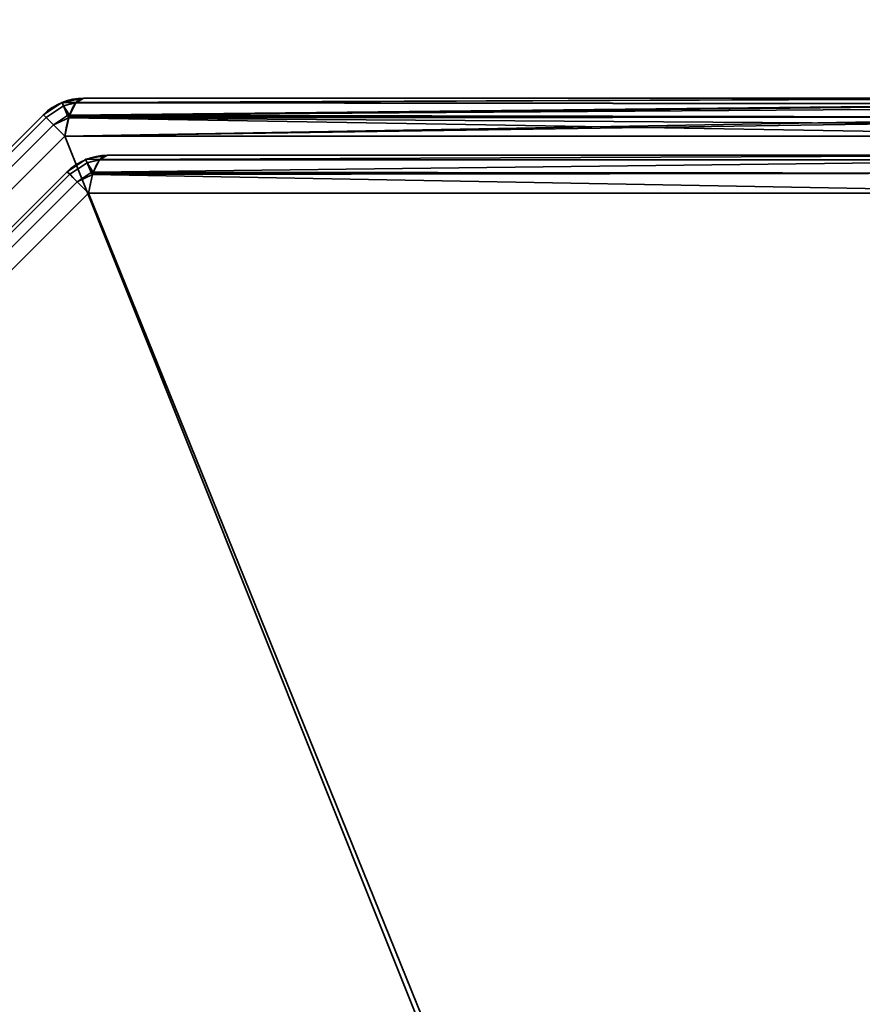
# Model space of a CAD drawing. Header units: millimetres. Extents: x -493 to 6693, y -115 to 135.
# Tile 356 of 656: x 1120 to 1131, y -9 to 3. Entities that reach past the tile are written whole.
import ezdxf

# ---------------------------------------------------------------- set-up
doc = ezdxf.new("R2010")
doc.units = ezdxf.units.MM
doc.layers.add('151', color=7, linetype='Continuous', true_color=0xffffff)

# ---------------------------------------------------------------- blocks, each defined once
blk = doc.blocks.new('UG_SURFACE_002')
at = {"layer": '151', "color": 252, "linetype": 'Continuous', "lineweight": 35}
for points in [[(2042.5, -15, 2200.25), (2042.5, 125, 2200.25), (957.5, 125, 2200.25), (957.5, -15, 2200.25)], [(1107.5, -15, 2050.25), (1107.5, 125, 2050.25), (1892.5, 125, 2050.25), (1892.5, -15, 2050.25)]]:
    blk.add_3dface(points, dxfattribs=at)
blk = doc.blocks.new('UG_SURFACE_163')
at = {"layer": '151', "color": 252, "linetype": 'Continuous', "lineweight": 35}
for points in [[(1120.832, 1.587, 1157.739), (1120.605, 1.436, 1157.739), (1120.637, 1.404, 1157.986), (1120.851, 1.546, 1157.987)], [(1120.832, 1.587, 1157.739), (1120.832, 1.587, 1010.761), (1120.605, 1.436, 1010.761), (1120.605, 1.436, 1157.739)], [(1120.851, 1.546, 1010.513), (1120.637, 1.404, 1010.514), (1120.605, 1.436, 1010.761), (1120.832, 1.587, 1010.761)], [(1120.851, 1.546, 1157.987), (1120.834, 1.588, 1157.739), (1120.832, 1.587, 1157.739)], [(1120.834, 1.588, 1010.761), (1120.832, 1.587, 1010.761), (1120.832, 1.587, 1157.739), (1120.834, 1.588, 1157.739)], [(1120.832, 1.587, 1010.761), (1120.834, 1.588, 1010.761), (1120.851, 1.546, 1010.513)], [(1121.007, 1.586, 1157.987), (1121.1, 1.641, 1157.739), (1120.834, 1.588, 1157.739)], [(1120.834, 1.588, 1157.739), (1121.1, 1.641, 1157.739), (1121.1, 1.641, 1010.761), (1120.834, 1.588, 1010.761)], [(1120.834, 1.588, 1010.761), (1121.1, 1.641, 1010.761), (1121.007, 1.586, 1010.513)], [(1120.834, 1.588, 1157.739), (1120.851, 1.546, 1157.987), (1121.007, 1.586, 1157.987)], [(1121.007, 1.586, 1010.513), (1120.851, 1.546, 1010.513), (1120.834, 1.588, 1010.761)], [(1121.001, 1.583, 1158.001), (1121.007, 1.586, 1157.987), (1120.851, 1.546, 1157.987)], [(1120.851, 1.546, 1010.513), (1121.007, 1.586, 1010.513), (1121.001, 1.583, 1010.499)], [(1120.926, 1.43, 1158.202), (1121.001, 1.583, 1158.001), (1120.851, 1.546, 1157.987)], [(1120.851, 1.546, 1010.513), (1121.001, 1.583, 1010.499), (1120.926, 1.43, 1010.298)], [(1120.919, 1.418, 1010.281), (1120.926, 1.43, 1010.298), (1134.198, 1.576, 1005.54)], [(1134.198, 1.576, 1005.54), (1134.21, 1.568, 1005.499), (1120.919, 1.418, 1010.281)], [(1134.196, 1.567, 1162.955), (1121.001, 1.583, 1158.001), (1120.926, 1.43, 1158.202)], [(1120.926, 1.43, 1010.298), (1121.001, 1.583, 1010.499), (1134.198, 1.576, 1005.54)], [(1121.001, 1.583, 1010.499), (1121.007, 1.586, 1010.513), (1134.1, 1.641, 1005.873)], [(1134.1, 1.641, 1005.873), (1134.198, 1.576, 1005.54), (1121.001, 1.583, 1010.499)], [(1121.007, 1.586, 1157.987), (1121.001, 1.583, 1158.001), (1134.196, 1.567, 1162.955)], [(1121.007, 1.586, 1157.987), (1134.131, 1.636, 1162.732), (1134.1, 1.641, 1162.627)], [(1134.1, 1.641, 1162.627), (1121.1, 1.641, 1157.739), (1121.007, 1.586, 1157.987)], [(1121.007, 1.586, 1010.513), (1121.1, 1.641, 1010.761), (1134.1, 1.641, 1005.873)], [(1121.007, 1.586, 1157.987), (1134.196, 1.567, 1162.955), (1134.131, 1.636, 1162.732)], [(1134.1, 1.641, 1162.627), (1134.1, 1.641, 1005.873), (1121.1, 1.641, 1010.761), (1121.1, 1.641, 1157.739)], [(1120.901, 1.425, 1158.204), (1120.851, 1.546, 1157.987), (1120.637, 1.404, 1157.987), (1120.729, 1.312, 1158.201)], [(1120.637, 1.404, 1157.986), (1120.637, 1.404, 1157.987), (1120.851, 1.546, 1157.987)], [(1120.851, 1.546, 1010.513), (1120.637, 1.404, 1010.513), (1120.637, 1.404, 1010.514)], [(1120.729, 1.312, 1010.299), (1120.637, 1.404, 1010.513), (1120.851, 1.546, 1010.513), (1120.901, 1.425, 1010.296)], [(1120.851, 1.546, 1157.987), (1120.901, 1.425, 1158.204), (1120.926, 1.43, 1158.202)], [(1120.926, 1.43, 1010.298), (1120.901, 1.425, 1010.296), (1120.851, 1.546, 1010.513)], [(1134.21, 1.568, 1005.499), (1134.278, 1.41, 1005.266), (1120.919, 1.418, 1010.281)], [(1120.926, 1.43, 1158.202), (1134.236, 1.525, 1163.09), (1134.196, 1.567, 1162.955)], [(1120.926, 1.43, 1158.202), (1134.276, 1.406, 1163.228), (1134.236, 1.525, 1163.09)], [(1110.596, -8.637, 1157.986), (1120.637, 1.404, 1157.986), (1120.605, 1.436, 1157.739), (1110.564, -8.605, 1157.739)], [(1120.637, 1.404, 1010.514), (1110.596, -8.637, 1010.514), (1110.564, -8.605, 1010.761), (1120.605, 1.436, 1010.761)], [(1120.605, 1.436, 1157.739), (1120.605, 1.436, 1010.761), (1110.564, -8.605, 1010.761), (1110.564, -8.605, 1157.739)], [(1120.637, 1.404, 1157.987), (1120.637, 1.404, 1157.986), (1110.596, -8.637, 1157.986), (1110.596, -8.637, 1157.987)], [(1110.596, -8.637, 1157.987), (1110.688, -8.729, 1158.201), (1120.729, 1.312, 1158.201), (1120.637, 1.404, 1157.987)], [(1120.637, 1.404, 1010.513), (1120.729, 1.312, 1010.299), (1110.688, -8.729, 1010.299), (1110.596, -8.637, 1010.513)], [(1110.596, -8.637, 1010.513), (1110.596, -8.637, 1010.514), (1120.637, 1.404, 1010.514), (1120.637, 1.404, 1010.513)], [(1120.729, 1.312, 1158.201), (1120.73, 1.311, 1158.204), (1120.901, 1.425, 1158.204)], [(1120.901, 1.425, 1010.296), (1120.73, 1.311, 1010.296), (1120.729, 1.312, 1010.299)], [(1120.916, 1.4, 1158.229), (1120.901, 1.425, 1158.204), (1120.73, 1.311, 1158.204)], [(1120.73, 1.311, 1010.296), (1120.901, 1.425, 1010.296), (1120.916, 1.4, 1010.271)], [(1120.73, 1.311, 1158.204), (1120.867, 1.173, 1158.357), (1120.916, 1.4, 1158.229)], [(1120.916, 1.4, 1010.271), (1120.867, 1.173, 1010.143), (1120.73, 1.311, 1010.296)], [(1120.867, 1.173, 1010.143), (1120.916, 1.4, 1010.271), (1134.278, 1.41, 1005.266)], [(1134.278, 1.41, 1005.266), (1134.294, 1.373, 1005.212), (1120.867, 1.173, 1010.143)], [(1120.916, 1.4, 1158.229), (1120.867, 1.173, 1158.357), (1134.332, 1.173, 1163.419)], [(1134.294, 1.373, 1005.212), (1134.332, 1.173, 1005.08), (1120.867, 1.173, 1010.143)], [(1120.919, 1.418, 1158.219), (1120.926, 1.43, 1158.202), (1120.901, 1.425, 1158.204)], [(1120.901, 1.425, 1010.296), (1120.926, 1.43, 1010.298), (1120.919, 1.418, 1010.281)], [(1120.901, 1.425, 1158.204), (1120.916, 1.4, 1158.229), (1120.919, 1.418, 1158.219)], [(1120.919, 1.418, 1010.281), (1120.916, 1.4, 1010.271), (1120.901, 1.425, 1010.296)], [(1134.276, 1.406, 1163.228), (1120.919, 1.418, 1158.219), (1120.916, 1.4, 1158.229)], [(1120.916, 1.4, 1010.271), (1120.919, 1.418, 1010.281), (1134.278, 1.41, 1005.266)], [(1120.916, 1.4, 1158.229), (1134.31, 1.307, 1163.343), (1134.276, 1.406, 1163.228)], [(1120.916, 1.4, 1158.229), (1134.332, 1.173, 1163.419), (1134.31, 1.307, 1163.343)], [(1120.926, 1.43, 1158.202), (1120.919, 1.418, 1158.219), (1134.276, 1.406, 1163.228)], [(1120.73, 1.311, 1158.204), (1120.729, 1.312, 1158.201), (1110.688, -8.729, 1158.201), (1110.689, -8.73, 1158.204)], [(1110.689, -8.73, 1010.296), (1110.688, -8.729, 1010.299), (1120.729, 1.312, 1010.299), (1120.73, 1.311, 1010.296)], [(1110.689, -8.73, 1158.204), (1110.827, -8.868, 1158.357), (1120.867, 1.173, 1158.357), (1120.73, 1.311, 1158.204)], [(1120.73, 1.311, 1010.296), (1120.867, 1.173, 1010.143), (1110.827, -8.868, 1010.143), (1110.689, -8.73, 1010.296)], [(1120.867, 1.173, 1158.357), (1110.827, -8.868, 1158.357), (1110.827, -22.332, 1163.419), (1130.252, -22.332, 1170.723)], [(1130.252, -22.332, 997.777), (1110.827, -22.332, 1005.08), (1110.827, -8.868, 1010.143), (1120.867, 1.173, 1010.143)], [(1130.252, -22.332, 1170.723), (1134.332, -18.252, 1170.723), (1134.332, 1.173, 1163.419), (1120.867, 1.173, 1158.357)], [(1120.867, 1.173, 1010.143), (1134.332, 1.173, 1005.08), (1134.332, -18.252, 997.777), (1130.252, -22.332, 997.777)], [(1121.122, 0.887, 1011.182), (1121.122, 0.887, 1157.318), (1120.895, 0.736, 1157.318), (1120.895, 0.736, 1011.182)], [(1121.122, 0.887, 1011.182), (1120.895, 0.736, 1011.182), (1120.927, 0.704, 1010.935), (1121.141, 0.846, 1010.933)], [(1121.141, 0.846, 1157.567), (1120.927, 0.704, 1157.565), (1120.895, 0.736, 1157.318), (1121.122, 0.887, 1157.318)], [(1121.123, 0.888, 1157.318), (1121.122, 0.887, 1157.318), (1121.122, 0.887, 1011.182), (1121.123, 0.888, 1011.182)], [(1121.141, 0.846, 1010.933), (1121.123, 0.888, 1011.182), (1121.122, 0.887, 1011.182)], [(1121.122, 0.887, 1157.318), (1121.123, 0.888, 1157.318), (1121.141, 0.846, 1157.567)], [(1121.123, 0.888, 1011.182), (1121.39, 0.941, 1011.182), (1121.39, 0.941, 1157.318), (1121.123, 0.888, 1157.318)], [(1121.297, 0.886, 1010.934), (1121.39, 0.941, 1011.182), (1121.123, 0.888, 1011.182)], [(1121.123, 0.888, 1157.318), (1121.39, 0.941, 1157.318), (1121.297, 0.886, 1157.566)], [(1121.123, 0.888, 1011.182), (1121.141, 0.846, 1010.933), (1121.297, 0.886, 1010.934)], [(1121.297, 0.886, 1157.566), (1121.141, 0.846, 1157.567), (1121.123, 0.888, 1157.318)], [(1121.292, 0.883, 1010.92), (1121.297, 0.886, 1010.934), (1121.141, 0.846, 1010.933)], [(1121.141, 0.846, 1157.567), (1121.297, 0.886, 1157.566), (1121.292, 0.883, 1157.58)], [(1121.216, 0.73, 1010.718), (1121.292, 0.883, 1010.92), (1121.141, 0.846, 1010.933)], [(1121.141, 0.846, 1157.567), (1121.292, 0.883, 1157.58), (1121.216, 0.73, 1157.781)], [(1134.002, 0.883, 1162.359), (1133.92, 0.718, 1162.577), (1121.21, 0.718, 1157.798), (1121.216, 0.73, 1157.781)], [(1121.216, 0.73, 1157.781), (1121.292, 0.883, 1157.58), (1134.002, 0.883, 1162.359)], [(1133.92, 0.718, 1005.923), (1134.002, 0.883, 1006.141), (1121.292, 0.883, 1010.92), (1121.216, 0.73, 1010.718)], [(1134.1, 0.941, 1162.097), (1134.002, 0.883, 1162.359), (1121.292, 0.883, 1157.58), (1121.297, 0.886, 1157.566)], [(1121.297, 0.886, 1010.934), (1121.292, 0.883, 1010.92), (1134.002, 0.883, 1006.141)], [(1121.297, 0.886, 1157.566), (1121.39, 0.941, 1157.318), (1134.1, 0.941, 1162.097)], [(1134.002, 0.883, 1006.141), (1134.1, 0.941, 1006.403), (1121.39, 0.941, 1011.182), (1121.297, 0.886, 1010.934)], [(1134.1, 0.941, 1162.097), (1121.39, 0.941, 1157.318), (1121.39, 0.941, 1011.182), (1134.1, 0.941, 1006.403)], [(1111.296, -8.927, 1010.935), (1120.927, 0.704, 1010.935), (1120.895, 0.736, 1011.182), (1111.264, -8.895, 1011.182)], [(1120.895, 0.736, 1157.318), (1111.264, -8.895, 1157.318), (1111.264, -8.895, 1011.182), (1120.895, 0.736, 1011.182)], [(1120.927, 0.704, 1157.565), (1111.296, -8.927, 1157.565), (1111.264, -8.895, 1157.318), (1120.895, 0.736, 1157.318)], [(1121.191, 0.725, 1010.717), (1121.141, 0.846, 1010.933), (1120.927, 0.704, 1010.933), (1121.019, 0.612, 1010.72)], [(1120.927, 0.704, 1010.935), (1120.927, 0.704, 1010.933), (1121.141, 0.846, 1010.933)], [(1121.141, 0.846, 1157.567), (1120.927, 0.704, 1157.567), (1120.927, 0.704, 1157.565)], [(1121.019, 0.612, 1157.78), (1120.927, 0.704, 1157.567), (1121.141, 0.846, 1157.567), (1121.191, 0.725, 1157.783)], [(1121.141, 0.846, 1010.933), (1121.191, 0.725, 1010.717), (1121.216, 0.73, 1010.718)], [(1121.216, 0.73, 1157.781), (1121.191, 0.725, 1157.783), (1121.141, 0.846, 1157.567)], [(1121.21, 0.718, 1010.702), (1121.216, 0.73, 1010.718), (1121.191, 0.725, 1010.717)], [(1121.191, 0.725, 1157.783), (1121.216, 0.73, 1157.781), (1121.21, 0.718, 1157.798)], [(1121.216, 0.73, 1010.718), (1121.21, 0.718, 1010.702), (1133.92, 0.718, 1005.923)], [(1120.927, 0.704, 1010.933), (1120.927, 0.704, 1010.935), (1111.296, -8.927, 1010.935), (1111.296, -8.927, 1010.933)], [(1111.296, -8.927, 1010.933), (1111.388, -9.019, 1010.72), (1121.019, 0.612, 1010.72), (1120.927, 0.704, 1010.933)], [(1120.927, 0.704, 1157.567), (1121.019, 0.612, 1157.78), (1111.388, -9.019, 1157.78), (1111.296, -8.927, 1157.567)], [(1111.296, -8.927, 1157.567), (1111.296, -8.927, 1157.565), (1120.927, 0.704, 1157.565), (1120.927, 0.704, 1157.567)], [(1121.02, 0.611, 1010.717), (1121.019, 0.612, 1010.72), (1111.388, -9.019, 1010.72), (1111.389, -9.02, 1010.717)], [(1111.389, -9.02, 1157.783), (1111.388, -9.019, 1157.78), (1121.019, 0.612, 1157.78), (1121.02, 0.611, 1157.783)], [(1111.389, -9.02, 1010.717), (1111.527, -9.157, 1010.564), (1121.158, 0.473, 1010.564), (1121.02, 0.611, 1010.717)], [(1121.02, 0.611, 1157.783), (1121.158, 0.473, 1157.936), (1111.527, -9.157, 1157.936), (1111.389, -9.02, 1157.783)], [(1121.019, 0.612, 1010.72), (1121.02, 0.611, 1010.717), (1121.191, 0.725, 1010.717)], [(1121.191, 0.725, 1157.783), (1121.02, 0.611, 1157.783), (1121.019, 0.612, 1157.78)], [(1121.206, 0.7, 1010.692), (1121.191, 0.725, 1010.717), (1121.02, 0.611, 1010.717)], [(1121.02, 0.611, 1157.783), (1121.191, 0.725, 1157.783), (1121.206, 0.7, 1157.808)], [(1121.02, 0.611, 1010.717), (1121.158, 0.473, 1010.564), (1121.206, 0.7, 1010.692)], [(1121.206, 0.7, 1157.808), (1121.158, 0.473, 1157.936), (1121.02, 0.611, 1157.783)], [(1133.92, 0.718, 1162.577), (1133.868, 0.473, 1162.715), (1121.158, 0.473, 1157.936), (1121.206, 0.7, 1157.808)], [(1121.206, 0.7, 1010.692), (1121.158, 0.473, 1010.564), (1133.868, 0.473, 1005.785)], [(1121.191, 0.725, 1010.717), (1121.206, 0.7, 1010.692), (1121.21, 0.718, 1010.702)], [(1121.21, 0.718, 1157.798), (1121.206, 0.7, 1157.808), (1121.191, 0.725, 1157.783)], [(1121.206, 0.7, 1157.808), (1121.21, 0.718, 1157.798), (1133.92, 0.718, 1162.577)], [(1133.868, 0.473, 1005.785), (1133.92, 0.718, 1005.923), (1121.21, 0.718, 1010.702), (1121.206, 0.7, 1010.692)], [(1130.485, -22.565, 1170.105), (1111.527, -21.868, 1162.715), (1111.527, -9.157, 1157.936), (1121.158, 0.473, 1157.936)], [(1121.158, 0.473, 1010.564), (1111.527, -9.157, 1010.564), (1111.527, -21.868, 1005.785), (1130.485, -22.565, 998.395)], [(1121.158, 0.473, 1157.936), (1133.868, 0.473, 1162.715), (1134.565, -18.485, 1170.105), (1130.485, -22.565, 1170.105)], [(1130.485, -22.565, 998.395), (1134.565, -18.485, 998.395), (1133.868, 0.473, 1005.785), (1121.158, 0.473, 1010.564)]]:
    blk.add_3dface(points, dxfattribs=at)
blk = doc.blocks.new('UG_SURFACE_168')
at = {"layer": '151', "color": 252, "linetype": 'Continuous', "lineweight": 35}
for points in [[(1120.832, 1.587, 1157.739), (1120.605, 1.436, 1157.739), (1120.637, 1.404, 1157.986), (1120.851, 1.546, 1157.987)], [(1120.832, 1.587, 1157.739), (1120.832, 1.587, 1010.761), (1120.605, 1.436, 1010.761), (1120.605, 1.436, 1157.739)], [(1120.851, 1.546, 1010.513), (1120.637, 1.404, 1010.514), (1120.605, 1.436, 1010.761), (1120.832, 1.587, 1010.761)], [(1120.851, 1.546, 1157.987), (1120.834, 1.588, 1157.739), (1120.832, 1.587, 1157.739)], [(1120.834, 1.588, 1010.761), (1120.832, 1.587, 1010.761), (1120.832, 1.587, 1157.739), (1120.834, 1.588, 1157.739)], [(1120.832, 1.587, 1010.761), (1120.834, 1.588, 1010.761), (1120.851, 1.546, 1010.513)], [(1121.007, 1.586, 1157.987), (1121.1, 1.641, 1157.739), (1120.834, 1.588, 1157.739)], [(1120.834, 1.588, 1157.739), (1121.1, 1.641, 1157.739), (1121.1, 1.641, 1010.761), (1120.834, 1.588, 1010.761)], [(1120.834, 1.588, 1010.761), (1121.1, 1.641, 1010.761), (1121.007, 1.586, 1010.513)], [(1120.834, 1.588, 1157.739), (1120.851, 1.546, 1157.987), (1121.007, 1.586, 1157.987)], [(1121.007, 1.586, 1010.513), (1120.851, 1.546, 1010.513), (1120.834, 1.588, 1010.761)], [(1121.001, 1.583, 1158.001), (1121.007, 1.586, 1157.987), (1120.851, 1.546, 1157.987)], [(1120.851, 1.546, 1010.513), (1121.007, 1.586, 1010.513), (1121.001, 1.583, 1010.499)], [(1120.926, 1.43, 1158.202), (1121.001, 1.583, 1158.001), (1120.851, 1.546, 1157.987)], [(1120.851, 1.546, 1010.513), (1121.001, 1.583, 1010.499), (1120.926, 1.43, 1010.298)], [(1120.919, 1.418, 1010.281), (1120.926, 1.43, 1010.298), (1134.198, 1.576, 1005.54)], [(1134.198, 1.576, 1005.54), (1134.21, 1.568, 1005.499), (1120.919, 1.418, 1010.281)], [(1134.196, 1.567, 1162.955), (1121.001, 1.583, 1158.001), (1120.926, 1.43, 1158.202)], [(1120.926, 1.43, 1010.298), (1121.001, 1.583, 1010.499), (1134.198, 1.576, 1005.54)], [(1121.001, 1.583, 1010.499), (1121.007, 1.586, 1010.513), (1134.1, 1.641, 1005.873)], [(1134.1, 1.641, 1005.873), (1134.198, 1.576, 1005.54), (1121.001, 1.583, 1010.499)], [(1121.007, 1.586, 1157.987), (1121.001, 1.583, 1158.001), (1134.196, 1.567, 1162.955)], [(1121.007, 1.586, 1157.987), (1134.131, 1.636, 1162.732), (1134.1, 1.641, 1162.627)], [(1134.1, 1.641, 1162.627), (1121.1, 1.641, 1157.739), (1121.007, 1.586, 1157.987)], [(1121.007, 1.586, 1010.513), (1121.1, 1.641, 1010.761), (1134.1, 1.641, 1005.873)], [(1121.007, 1.586, 1157.987), (1134.196, 1.567, 1162.955), (1134.131, 1.636, 1162.732)], [(1134.1, 1.641, 1162.627), (1134.1, 1.641, 1005.873), (1121.1, 1.641, 1010.761), (1121.1, 1.641, 1157.739)], [(1120.901, 1.425, 1158.204), (1120.851, 1.546, 1157.987), (1120.637, 1.404, 1157.987), (1120.729, 1.312, 1158.201)], [(1120.637, 1.404, 1157.986), (1120.637, 1.404, 1157.987), (1120.851, 1.546, 1157.987)], [(1120.851, 1.546, 1010.513), (1120.637, 1.404, 1010.513), (1120.637, 1.404, 1010.514)], [(1120.729, 1.312, 1010.299), (1120.637, 1.404, 1010.513), (1120.851, 1.546, 1010.513), (1120.901, 1.425, 1010.296)], [(1120.851, 1.546, 1157.987), (1120.901, 1.425, 1158.204), (1120.926, 1.43, 1158.202)], [(1120.926, 1.43, 1010.298), (1120.901, 1.425, 1010.296), (1120.851, 1.546, 1010.513)], [(1134.21, 1.568, 1005.499), (1134.278, 1.41, 1005.266), (1120.919, 1.418, 1010.281)], [(1120.926, 1.43, 1158.202), (1134.236, 1.525, 1163.09), (1134.196, 1.567, 1162.955)], [(1120.926, 1.43, 1158.202), (1134.276, 1.406, 1163.228), (1134.236, 1.525, 1163.09)], [(1110.596, -8.637, 1157.986), (1120.637, 1.404, 1157.986), (1120.605, 1.436, 1157.739), (1110.564, -8.605, 1157.739)], [(1120.637, 1.404, 1010.514), (1110.596, -8.637, 1010.514), (1110.564, -8.605, 1010.761), (1120.605, 1.436, 1010.761)], [(1120.605, 1.436, 1157.739), (1120.605, 1.436, 1010.761), (1110.564, -8.605, 1010.761), (1110.564, -8.605, 1157.739)], [(1120.637, 1.404, 1157.987), (1120.637, 1.404, 1157.986), (1110.596, -8.637, 1157.986), (1110.596, -8.637, 1157.987)], [(1110.596, -8.637, 1157.987), (1110.688, -8.729, 1158.201), (1120.729, 1.312, 1158.201), (1120.637, 1.404, 1157.987)], [(1120.637, 1.404, 1010.513), (1120.729, 1.312, 1010.299), (1110.688, -8.729, 1010.299), (1110.596, -8.637, 1010.513)], [(1110.596, -8.637, 1010.513), (1110.596, -8.637, 1010.514), (1120.637, 1.404, 1010.514), (1120.637, 1.404, 1010.513)], [(1120.729, 1.312, 1158.201), (1120.73, 1.311, 1158.204), (1120.901, 1.425, 1158.204)], [(1120.901, 1.425, 1010.296), (1120.73, 1.311, 1010.296), (1120.729, 1.312, 1010.299)], [(1120.916, 1.4, 1158.229), (1120.901, 1.425, 1158.204), (1120.73, 1.311, 1158.204)], [(1120.73, 1.311, 1010.296), (1120.901, 1.425, 1010.296), (1120.916, 1.4, 1010.271)], [(1120.73, 1.311, 1158.204), (1120.867, 1.173, 1158.357), (1120.916, 1.4, 1158.229)], [(1120.916, 1.4, 1010.271), (1120.867, 1.173, 1010.143), (1120.73, 1.311, 1010.296)], [(1120.867, 1.173, 1010.143), (1120.916, 1.4, 1010.271), (1134.278, 1.41, 1005.266)], [(1134.278, 1.41, 1005.266), (1134.294, 1.373, 1005.212), (1120.867, 1.173, 1010.143)], [(1120.916, 1.4, 1158.229), (1120.867, 1.173, 1158.357), (1134.332, 1.173, 1163.419)], [(1134.294, 1.373, 1005.212), (1134.332, 1.173, 1005.08), (1120.867, 1.173, 1010.143)], [(1120.919, 1.418, 1158.219), (1120.926, 1.43, 1158.202), (1120.901, 1.425, 1158.204)], [(1120.901, 1.425, 1010.296), (1120.926, 1.43, 1010.298), (1120.919, 1.418, 1010.281)], [(1120.901, 1.425, 1158.204), (1120.916, 1.4, 1158.229), (1120.919, 1.418, 1158.219)], [(1120.919, 1.418, 1010.281), (1120.916, 1.4, 1010.271), (1120.901, 1.425, 1010.296)], [(1134.276, 1.406, 1163.228), (1120.919, 1.418, 1158.219), (1120.916, 1.4, 1158.229)], [(1120.916, 1.4, 1010.271), (1120.919, 1.418, 1010.281), (1134.278, 1.41, 1005.266)], [(1120.916, 1.4, 1158.229), (1134.31, 1.307, 1163.343), (1134.276, 1.406, 1163.228)], [(1120.916, 1.4, 1158.229), (1134.332, 1.173, 1163.419), (1134.31, 1.307, 1163.343)], [(1120.926, 1.43, 1158.202), (1120.919, 1.418, 1158.219), (1134.276, 1.406, 1163.228)], [(1120.73, 1.311, 1158.204), (1120.729, 1.312, 1158.201), (1110.688, -8.729, 1158.201), (1110.689, -8.73, 1158.204)], [(1110.689, -8.73, 1010.296), (1110.688, -8.729, 1010.299), (1120.729, 1.312, 1010.299), (1120.73, 1.311, 1010.296)], [(1110.689, -8.73, 1158.204), (1110.827, -8.868, 1158.357), (1120.867, 1.173, 1158.357), (1120.73, 1.311, 1158.204)], [(1120.73, 1.311, 1010.296), (1120.867, 1.173, 1010.143), (1110.827, -8.868, 1010.143), (1110.689, -8.73, 1010.296)], [(1120.867, 1.173, 1158.357), (1110.827, -8.868, 1158.357), (1110.827, -22.332, 1163.419), (1130.252, -22.332, 1170.723)], [(1130.252, -22.332, 997.777), (1110.827, -22.332, 1005.08), (1110.827, -8.868, 1010.143), (1120.867, 1.173, 1010.143)], [(1130.252, -22.332, 1170.723), (1134.332, -18.252, 1170.723), (1134.332, 1.173, 1163.419), (1120.867, 1.173, 1158.357)], [(1120.867, 1.173, 1010.143), (1134.332, 1.173, 1005.08), (1134.332, -18.252, 997.777), (1130.252, -22.332, 997.777)], [(1121.122, 0.887, 1011.182), (1121.122, 0.887, 1157.318), (1120.895, 0.736, 1157.318), (1120.895, 0.736, 1011.182)], [(1121.122, 0.887, 1011.182), (1120.895, 0.736, 1011.182), (1120.927, 0.704, 1010.935), (1121.141, 0.846, 1010.933)], [(1121.141, 0.846, 1157.567), (1120.927, 0.704, 1157.565), (1120.895, 0.736, 1157.318), (1121.122, 0.887, 1157.318)], [(1121.123, 0.888, 1157.318), (1121.122, 0.887, 1157.318), (1121.122, 0.887, 1011.182), (1121.123, 0.888, 1011.182)], [(1121.141, 0.846, 1010.933), (1121.123, 0.888, 1011.182), (1121.122, 0.887, 1011.182)], [(1121.122, 0.887, 1157.318), (1121.123, 0.888, 1157.318), (1121.141, 0.846, 1157.567)], [(1121.123, 0.888, 1011.182), (1121.39, 0.941, 1011.182), (1121.39, 0.941, 1157.318), (1121.123, 0.888, 1157.318)], [(1121.297, 0.886, 1010.934), (1121.39, 0.941, 1011.182), (1121.123, 0.888, 1011.182)], [(1121.123, 0.888, 1157.318), (1121.39, 0.941, 1157.318), (1121.297, 0.886, 1157.566)], [(1121.123, 0.888, 1011.182), (1121.141, 0.846, 1010.933), (1121.297, 0.886, 1010.934)], [(1121.297, 0.886, 1157.566), (1121.141, 0.846, 1157.567), (1121.123, 0.888, 1157.318)], [(1121.292, 0.883, 1010.92), (1121.297, 0.886, 1010.934), (1121.141, 0.846, 1010.933)], [(1121.141, 0.846, 1157.567), (1121.297, 0.886, 1157.566), (1121.292, 0.883, 1157.58)], [(1121.216, 0.73, 1010.718), (1121.292, 0.883, 1010.92), (1121.141, 0.846, 1010.933)], [(1121.141, 0.846, 1157.567), (1121.292, 0.883, 1157.58), (1121.216, 0.73, 1157.781)], [(1134.002, 0.883, 1162.359), (1133.92, 0.718, 1162.577), (1121.21, 0.718, 1157.798), (1121.216, 0.73, 1157.781)], [(1121.216, 0.73, 1157.781), (1121.292, 0.883, 1157.58), (1134.002, 0.883, 1162.359)], [(1133.92, 0.718, 1005.923), (1134.002, 0.883, 1006.141), (1121.292, 0.883, 1010.92), (1121.216, 0.73, 1010.718)], [(1134.1, 0.941, 1162.097), (1134.002, 0.883, 1162.359), (1121.292, 0.883, 1157.58), (1121.297, 0.886, 1157.566)], [(1121.297, 0.886, 1010.934), (1121.292, 0.883, 1010.92), (1134.002, 0.883, 1006.141)], [(1121.297, 0.886, 1157.566), (1121.39, 0.941, 1157.318), (1134.1, 0.941, 1162.097)], [(1134.002, 0.883, 1006.141), (1134.1, 0.941, 1006.403), (1121.39, 0.941, 1011.182), (1121.297, 0.886, 1010.934)], [(1134.1, 0.941, 1162.097), (1121.39, 0.941, 1157.318), (1121.39, 0.941, 1011.182), (1134.1, 0.941, 1006.403)], [(1111.296, -8.927, 1010.935), (1120.927, 0.704, 1010.935), (1120.895, 0.736, 1011.182), (1111.264, -8.895, 1011.182)], [(1120.895, 0.736, 1157.318), (1111.264, -8.895, 1157.318), (1111.264, -8.895, 1011.182), (1120.895, 0.736, 1011.182)], [(1120.927, 0.704, 1157.565), (1111.296, -8.927, 1157.565), (1111.264, -8.895, 1157.318), (1120.895, 0.736, 1157.318)], [(1121.191, 0.725, 1010.717), (1121.141, 0.846, 1010.933), (1120.927, 0.704, 1010.933), (1121.019, 0.612, 1010.72)], [(1120.927, 0.704, 1010.935), (1120.927, 0.704, 1010.933), (1121.141, 0.846, 1010.933)], [(1121.141, 0.846, 1157.567), (1120.927, 0.704, 1157.567), (1120.927, 0.704, 1157.565)], [(1121.019, 0.612, 1157.78), (1120.927, 0.704, 1157.567), (1121.141, 0.846, 1157.567), (1121.191, 0.725, 1157.783)], [(1121.141, 0.846, 1010.933), (1121.191, 0.725, 1010.717), (1121.216, 0.73, 1010.718)], [(1121.216, 0.73, 1157.781), (1121.191, 0.725, 1157.783), (1121.141, 0.846, 1157.567)], [(1121.21, 0.718, 1010.702), (1121.216, 0.73, 1010.718), (1121.191, 0.725, 1010.717)], [(1121.191, 0.725, 1157.783), (1121.216, 0.73, 1157.781), (1121.21, 0.718, 1157.798)], [(1121.216, 0.73, 1010.718), (1121.21, 0.718, 1010.702), (1133.92, 0.718, 1005.923)], [(1120.927, 0.704, 1010.933), (1120.927, 0.704, 1010.935), (1111.296, -8.927, 1010.935), (1111.296, -8.927, 1010.933)], [(1111.296, -8.927, 1010.933), (1111.388, -9.019, 1010.72), (1121.019, 0.612, 1010.72), (1120.927, 0.704, 1010.933)], [(1120.927, 0.704, 1157.567), (1121.019, 0.612, 1157.78), (1111.388, -9.019, 1157.78), (1111.296, -8.927, 1157.567)], [(1111.296, -8.927, 1157.567), (1111.296, -8.927, 1157.565), (1120.927, 0.704, 1157.565), (1120.927, 0.704, 1157.567)], [(1121.02, 0.611, 1010.717), (1121.019, 0.612, 1010.72), (1111.388, -9.019, 1010.72), (1111.389, -9.02, 1010.717)], [(1111.389, -9.02, 1157.783), (1111.388, -9.019, 1157.78), (1121.019, 0.612, 1157.78), (1121.02, 0.611, 1157.783)], [(1111.389, -9.02, 1010.717), (1111.527, -9.157, 1010.564), (1121.158, 0.473, 1010.564), (1121.02, 0.611, 1010.717)], [(1121.02, 0.611, 1157.783), (1121.158, 0.473, 1157.936), (1111.527, -9.157, 1157.936), (1111.389, -9.02, 1157.783)], [(1121.019, 0.612, 1010.72), (1121.02, 0.611, 1010.717), (1121.191, 0.725, 1010.717)], [(1121.191, 0.725, 1157.783), (1121.02, 0.611, 1157.783), (1121.019, 0.612, 1157.78)], [(1121.206, 0.7, 1010.692), (1121.191, 0.725, 1010.717), (1121.02, 0.611, 1010.717)], [(1121.02, 0.611, 1157.783), (1121.191, 0.725, 1157.783), (1121.206, 0.7, 1157.808)], [(1121.02, 0.611, 1010.717), (1121.158, 0.473, 1010.564), (1121.206, 0.7, 1010.692)], [(1121.206, 0.7, 1157.808), (1121.158, 0.473, 1157.936), (1121.02, 0.611, 1157.783)], [(1133.92, 0.718, 1162.577), (1133.868, 0.473, 1162.715), (1121.158, 0.473, 1157.936), (1121.206, 0.7, 1157.808)], [(1121.206, 0.7, 1010.692), (1121.158, 0.473, 1010.564), (1133.868, 0.473, 1005.785)], [(1121.191, 0.725, 1010.717), (1121.206, 0.7, 1010.692), (1121.21, 0.718, 1010.702)], [(1121.21, 0.718, 1157.798), (1121.206, 0.7, 1157.808), (1121.191, 0.725, 1157.783)], [(1121.206, 0.7, 1157.808), (1121.21, 0.718, 1157.798), (1133.92, 0.718, 1162.577)], [(1133.868, 0.473, 1005.785), (1133.92, 0.718, 1005.923), (1121.21, 0.718, 1010.702), (1121.206, 0.7, 1010.692)], [(1130.485, -22.565, 1170.105), (1111.527, -21.868, 1162.715), (1111.527, -9.157, 1157.936), (1121.158, 0.473, 1157.936)], [(1121.158, 0.473, 1010.564), (1111.527, -9.157, 1010.564), (1111.527, -21.868, 1005.785), (1130.485, -22.565, 998.395)], [(1121.158, 0.473, 1157.936), (1133.868, 0.473, 1162.715), (1134.565, -18.485, 1170.105), (1130.485, -22.565, 1170.105)], [(1130.485, -22.565, 998.395), (1134.565, -18.485, 998.395), (1133.868, 0.473, 1005.785), (1121.158, 0.473, 1010.564)]]:
    blk.add_3dface(points, dxfattribs=at)
blk = doc.blocks.new('UG_SURFACE_174')
at = {"layer": '151', "color": 252, "linetype": 'Continuous', "lineweight": 35}
for points in [[(1120.832, 1.587, 1157.739), (1120.605, 1.436, 1157.739), (1120.637, 1.404, 1157.986), (1120.851, 1.546, 1157.987)], [(1120.832, 1.587, 1157.739), (1120.832, 1.587, 1010.761), (1120.605, 1.436, 1010.761), (1120.605, 1.436, 1157.739)], [(1120.851, 1.546, 1010.513), (1120.637, 1.404, 1010.514), (1120.605, 1.436, 1010.761), (1120.832, 1.587, 1010.761)], [(1120.851, 1.546, 1157.987), (1120.834, 1.588, 1157.739), (1120.832, 1.587, 1157.739)], [(1120.834, 1.588, 1010.761), (1120.832, 1.587, 1010.761), (1120.832, 1.587, 1157.739), (1120.834, 1.588, 1157.739)], [(1120.832, 1.587, 1010.761), (1120.834, 1.588, 1010.761), (1120.851, 1.546, 1010.513)], [(1121.007, 1.586, 1157.987), (1121.1, 1.641, 1157.739), (1120.834, 1.588, 1157.739)], [(1120.834, 1.588, 1157.739), (1121.1, 1.641, 1157.739), (1121.1, 1.641, 1010.761), (1120.834, 1.588, 1010.761)], [(1120.834, 1.588, 1010.761), (1121.1, 1.641, 1010.761), (1121.007, 1.586, 1010.513)], [(1120.834, 1.588, 1157.739), (1120.851, 1.546, 1157.987), (1121.007, 1.586, 1157.987)], [(1121.007, 1.586, 1010.513), (1120.851, 1.546, 1010.513), (1120.834, 1.588, 1010.761)], [(1121.001, 1.583, 1158.001), (1121.007, 1.586, 1157.987), (1120.851, 1.546, 1157.987)], [(1120.851, 1.546, 1010.513), (1121.007, 1.586, 1010.513), (1121.001, 1.583, 1010.499)], [(1120.926, 1.43, 1158.202), (1121.001, 1.583, 1158.001), (1120.851, 1.546, 1157.987)], [(1120.851, 1.546, 1010.513), (1121.001, 1.583, 1010.499), (1120.926, 1.43, 1010.298)], [(1120.919, 1.418, 1010.281), (1120.926, 1.43, 1010.298), (1134.198, 1.576, 1005.54)], [(1134.198, 1.576, 1005.54), (1134.21, 1.568, 1005.499), (1120.919, 1.418, 1010.281)], [(1134.196, 1.567, 1162.955), (1121.001, 1.583, 1158.001), (1120.926, 1.43, 1158.202)], [(1120.926, 1.43, 1010.298), (1121.001, 1.583, 1010.499), (1134.198, 1.576, 1005.54)], [(1121.001, 1.583, 1010.499), (1121.007, 1.586, 1010.513), (1134.1, 1.641, 1005.873)], [(1134.1, 1.641, 1005.873), (1134.198, 1.576, 1005.54), (1121.001, 1.583, 1010.499)], [(1121.007, 1.586, 1157.987), (1121.001, 1.583, 1158.001), (1134.196, 1.567, 1162.955)], [(1121.007, 1.586, 1157.987), (1134.131, 1.636, 1162.732), (1134.1, 1.641, 1162.627)], [(1134.1, 1.641, 1162.627), (1121.1, 1.641, 1157.739), (1121.007, 1.586, 1157.987)], [(1121.007, 1.586, 1010.513), (1121.1, 1.641, 1010.761), (1134.1, 1.641, 1005.873)], [(1121.007, 1.586, 1157.987), (1134.196, 1.567, 1162.955), (1134.131, 1.636, 1162.732)], [(1134.1, 1.641, 1162.627), (1134.1, 1.641, 1005.873), (1121.1, 1.641, 1010.761), (1121.1, 1.641, 1157.739)], [(1120.901, 1.425, 1158.204), (1120.851, 1.546, 1157.987), (1120.637, 1.404, 1157.987), (1120.729, 1.312, 1158.201)], [(1120.637, 1.404, 1157.986), (1120.637, 1.404, 1157.987), (1120.851, 1.546, 1157.987)], [(1120.851, 1.546, 1010.513), (1120.637, 1.404, 1010.513), (1120.637, 1.404, 1010.514)], [(1120.729, 1.312, 1010.299), (1120.637, 1.404, 1010.513), (1120.851, 1.546, 1010.513), (1120.901, 1.425, 1010.296)], [(1120.851, 1.546, 1157.987), (1120.901, 1.425, 1158.204), (1120.926, 1.43, 1158.202)], [(1120.926, 1.43, 1010.298), (1120.901, 1.425, 1010.296), (1120.851, 1.546, 1010.513)], [(1134.21, 1.568, 1005.499), (1134.278, 1.41, 1005.266), (1120.919, 1.418, 1010.281)], [(1120.926, 1.43, 1158.202), (1134.236, 1.525, 1163.09), (1134.196, 1.567, 1162.955)], [(1120.926, 1.43, 1158.202), (1134.276, 1.406, 1163.228), (1134.236, 1.525, 1163.09)], [(1110.596, -8.637, 1157.986), (1120.637, 1.404, 1157.986), (1120.605, 1.436, 1157.739), (1110.564, -8.605, 1157.739)], [(1120.637, 1.404, 1010.514), (1110.596, -8.637, 1010.514), (1110.564, -8.605, 1010.761), (1120.605, 1.436, 1010.761)], [(1120.605, 1.436, 1157.739), (1120.605, 1.436, 1010.761), (1110.564, -8.605, 1010.761), (1110.564, -8.605, 1157.739)], [(1120.637, 1.404, 1157.987), (1120.637, 1.404, 1157.986), (1110.596, -8.637, 1157.986), (1110.596, -8.637, 1157.987)], [(1110.596, -8.637, 1157.987), (1110.688, -8.729, 1158.201), (1120.729, 1.312, 1158.201), (1120.637, 1.404, 1157.987)], [(1120.637, 1.404, 1010.513), (1120.729, 1.312, 1010.299), (1110.688, -8.729, 1010.299), (1110.596, -8.637, 1010.513)], [(1110.596, -8.637, 1010.513), (1110.596, -8.637, 1010.514), (1120.637, 1.404, 1010.514), (1120.637, 1.404, 1010.513)], [(1120.729, 1.312, 1158.201), (1120.73, 1.311, 1158.204), (1120.901, 1.425, 1158.204)], [(1120.901, 1.425, 1010.296), (1120.73, 1.311, 1010.296), (1120.729, 1.312, 1010.299)], [(1120.916, 1.4, 1158.229), (1120.901, 1.425, 1158.204), (1120.73, 1.311, 1158.204)], [(1120.73, 1.311, 1010.296), (1120.901, 1.425, 1010.296), (1120.916, 1.4, 1010.271)], [(1120.73, 1.311, 1158.204), (1120.867, 1.173, 1158.357), (1120.916, 1.4, 1158.229)], [(1120.916, 1.4, 1010.271), (1120.867, 1.173, 1010.143), (1120.73, 1.311, 1010.296)], [(1120.867, 1.173, 1010.143), (1120.916, 1.4, 1010.271), (1134.278, 1.41, 1005.266)], [(1134.278, 1.41, 1005.266), (1134.294, 1.373, 1005.212), (1120.867, 1.173, 1010.143)], [(1120.916, 1.4, 1158.229), (1120.867, 1.173, 1158.357), (1134.332, 1.173, 1163.419)], [(1134.294, 1.373, 1005.212), (1134.332, 1.173, 1005.08), (1120.867, 1.173, 1010.143)], [(1120.919, 1.418, 1158.219), (1120.926, 1.43, 1158.202), (1120.901, 1.425, 1158.204)], [(1120.901, 1.425, 1010.296), (1120.926, 1.43, 1010.298), (1120.919, 1.418, 1010.281)], [(1120.901, 1.425, 1158.204), (1120.916, 1.4, 1158.229), (1120.919, 1.418, 1158.219)], [(1120.919, 1.418, 1010.281), (1120.916, 1.4, 1010.271), (1120.901, 1.425, 1010.296)], [(1134.276, 1.406, 1163.228), (1120.919, 1.418, 1158.219), (1120.916, 1.4, 1158.229)], [(1120.916, 1.4, 1010.271), (1120.919, 1.418, 1010.281), (1134.278, 1.41, 1005.266)], [(1120.916, 1.4, 1158.229), (1134.31, 1.307, 1163.343), (1134.276, 1.406, 1163.228)], [(1120.916, 1.4, 1158.229), (1134.332, 1.173, 1163.419), (1134.31, 1.307, 1163.343)], [(1120.926, 1.43, 1158.202), (1120.919, 1.418, 1158.219), (1134.276, 1.406, 1163.228)], [(1120.73, 1.311, 1158.204), (1120.729, 1.312, 1158.201), (1110.688, -8.729, 1158.201), (1110.689, -8.73, 1158.204)], [(1110.689, -8.73, 1010.296), (1110.688, -8.729, 1010.299), (1120.729, 1.312, 1010.299), (1120.73, 1.311, 1010.296)], [(1110.689, -8.73, 1158.204), (1110.827, -8.868, 1158.357), (1120.867, 1.173, 1158.357), (1120.73, 1.311, 1158.204)], [(1120.73, 1.311, 1010.296), (1120.867, 1.173, 1010.143), (1110.827, -8.868, 1010.143), (1110.689, -8.73, 1010.296)], [(1120.867, 1.173, 1158.357), (1110.827, -8.868, 1158.357), (1110.827, -22.332, 1163.419), (1130.252, -22.332, 1170.723)], [(1130.252, -22.332, 997.777), (1110.827, -22.332, 1005.08), (1110.827, -8.868, 1010.143), (1120.867, 1.173, 1010.143)], [(1130.252, -22.332, 1170.723), (1134.332, -18.252, 1170.723), (1134.332, 1.173, 1163.419), (1120.867, 1.173, 1158.357)], [(1120.867, 1.173, 1010.143), (1134.332, 1.173, 1005.08), (1134.332, -18.252, 997.777), (1130.252, -22.332, 997.777)], [(1121.122, 0.887, 1011.182), (1121.122, 0.887, 1157.318), (1120.895, 0.736, 1157.318), (1120.895, 0.736, 1011.182)], [(1121.122, 0.887, 1011.182), (1120.895, 0.736, 1011.182), (1120.927, 0.704, 1010.935), (1121.141, 0.846, 1010.933)], [(1121.141, 0.846, 1157.567), (1120.927, 0.704, 1157.565), (1120.895, 0.736, 1157.318), (1121.122, 0.887, 1157.318)], [(1121.123, 0.888, 1157.318), (1121.122, 0.887, 1157.318), (1121.122, 0.887, 1011.182), (1121.123, 0.888, 1011.182)], [(1121.141, 0.846, 1010.933), (1121.123, 0.888, 1011.182), (1121.122, 0.887, 1011.182)], [(1121.122, 0.887, 1157.318), (1121.123, 0.888, 1157.318), (1121.141, 0.846, 1157.567)], [(1121.123, 0.888, 1011.182), (1121.39, 0.941, 1011.182), (1121.39, 0.941, 1157.318), (1121.123, 0.888, 1157.318)], [(1121.297, 0.886, 1010.934), (1121.39, 0.941, 1011.182), (1121.123, 0.888, 1011.182)], [(1121.123, 0.888, 1157.318), (1121.39, 0.941, 1157.318), (1121.297, 0.886, 1157.566)], [(1121.123, 0.888, 1011.182), (1121.141, 0.846, 1010.933), (1121.297, 0.886, 1010.934)], [(1121.297, 0.886, 1157.566), (1121.141, 0.846, 1157.567), (1121.123, 0.888, 1157.318)], [(1121.292, 0.883, 1010.92), (1121.297, 0.886, 1010.934), (1121.141, 0.846, 1010.933)], [(1121.141, 0.846, 1157.567), (1121.297, 0.886, 1157.566), (1121.292, 0.883, 1157.58)], [(1121.216, 0.73, 1010.718), (1121.292, 0.883, 1010.92), (1121.141, 0.846, 1010.933)], [(1121.141, 0.846, 1157.567), (1121.292, 0.883, 1157.58), (1121.216, 0.73, 1157.781)], [(1134.002, 0.883, 1162.359), (1133.92, 0.718, 1162.577), (1121.21, 0.718, 1157.798), (1121.216, 0.73, 1157.781)], [(1121.216, 0.73, 1157.781), (1121.292, 0.883, 1157.58), (1134.002, 0.883, 1162.359)], [(1133.92, 0.718, 1005.923), (1134.002, 0.883, 1006.141), (1121.292, 0.883, 1010.92), (1121.216, 0.73, 1010.718)], [(1134.1, 0.941, 1162.097), (1134.002, 0.883, 1162.359), (1121.292, 0.883, 1157.58), (1121.297, 0.886, 1157.566)], [(1121.297, 0.886, 1010.934), (1121.292, 0.883, 1010.92), (1134.002, 0.883, 1006.141)], [(1121.297, 0.886, 1157.566), (1121.39, 0.941, 1157.318), (1134.1, 0.941, 1162.097)], [(1134.002, 0.883, 1006.141), (1134.1, 0.941, 1006.403), (1121.39, 0.941, 1011.182), (1121.297, 0.886, 1010.934)], [(1134.1, 0.941, 1162.097), (1121.39, 0.941, 1157.318), (1121.39, 0.941, 1011.182), (1134.1, 0.941, 1006.403)], [(1111.296, -8.927, 1010.935), (1120.927, 0.704, 1010.935), (1120.895, 0.736, 1011.182), (1111.264, -8.895, 1011.182)], [(1120.895, 0.736, 1157.318), (1111.264, -8.895, 1157.318), (1111.264, -8.895, 1011.182), (1120.895, 0.736, 1011.182)], [(1120.927, 0.704, 1157.565), (1111.296, -8.927, 1157.565), (1111.264, -8.895, 1157.318), (1120.895, 0.736, 1157.318)], [(1121.191, 0.725, 1010.717), (1121.141, 0.846, 1010.933), (1120.927, 0.704, 1010.933), (1121.019, 0.612, 1010.72)], [(1120.927, 0.704, 1010.935), (1120.927, 0.704, 1010.933), (1121.141, 0.846, 1010.933)], [(1121.141, 0.846, 1157.567), (1120.927, 0.704, 1157.567), (1120.927, 0.704, 1157.565)], [(1121.019, 0.612, 1157.78), (1120.927, 0.704, 1157.567), (1121.141, 0.846, 1157.567), (1121.191, 0.725, 1157.783)], [(1121.141, 0.846, 1010.933), (1121.191, 0.725, 1010.717), (1121.216, 0.73, 1010.718)], [(1121.216, 0.73, 1157.781), (1121.191, 0.725, 1157.783), (1121.141, 0.846, 1157.567)], [(1121.21, 0.718, 1010.702), (1121.216, 0.73, 1010.718), (1121.191, 0.725, 1010.717)], [(1121.191, 0.725, 1157.783), (1121.216, 0.73, 1157.781), (1121.21, 0.718, 1157.798)], [(1121.216, 0.73, 1010.718), (1121.21, 0.718, 1010.702), (1133.92, 0.718, 1005.923)], [(1120.927, 0.704, 1010.933), (1120.927, 0.704, 1010.935), (1111.296, -8.927, 1010.935), (1111.296, -8.927, 1010.933)], [(1111.296, -8.927, 1010.933), (1111.388, -9.019, 1010.72), (1121.019, 0.612, 1010.72), (1120.927, 0.704, 1010.933)], [(1120.927, 0.704, 1157.567), (1121.019, 0.612, 1157.78), (1111.388, -9.019, 1157.78), (1111.296, -8.927, 1157.567)], [(1111.296, -8.927, 1157.567), (1111.296, -8.927, 1157.565), (1120.927, 0.704, 1157.565), (1120.927, 0.704, 1157.567)], [(1121.02, 0.611, 1010.717), (1121.019, 0.612, 1010.72), (1111.388, -9.019, 1010.72), (1111.389, -9.02, 1010.717)], [(1111.389, -9.02, 1157.783), (1111.388, -9.019, 1157.78), (1121.019, 0.612, 1157.78), (1121.02, 0.611, 1157.783)], [(1111.389, -9.02, 1010.717), (1111.527, -9.157, 1010.564), (1121.158, 0.473, 1010.564), (1121.02, 0.611, 1010.717)], [(1121.02, 0.611, 1157.783), (1121.158, 0.473, 1157.936), (1111.527, -9.157, 1157.936), (1111.389, -9.02, 1157.783)], [(1121.019, 0.612, 1010.72), (1121.02, 0.611, 1010.717), (1121.191, 0.725, 1010.717)], [(1121.191, 0.725, 1157.783), (1121.02, 0.611, 1157.783), (1121.019, 0.612, 1157.78)], [(1121.206, 0.7, 1010.692), (1121.191, 0.725, 1010.717), (1121.02, 0.611, 1010.717)], [(1121.02, 0.611, 1157.783), (1121.191, 0.725, 1157.783), (1121.206, 0.7, 1157.808)], [(1121.02, 0.611, 1010.717), (1121.158, 0.473, 1010.564), (1121.206, 0.7, 1010.692)], [(1121.206, 0.7, 1157.808), (1121.158, 0.473, 1157.936), (1121.02, 0.611, 1157.783)], [(1133.92, 0.718, 1162.577), (1133.868, 0.473, 1162.715), (1121.158, 0.473, 1157.936), (1121.206, 0.7, 1157.808)], [(1121.206, 0.7, 1010.692), (1121.158, 0.473, 1010.564), (1133.868, 0.473, 1005.785)], [(1121.191, 0.725, 1010.717), (1121.206, 0.7, 1010.692), (1121.21, 0.718, 1010.702)], [(1121.21, 0.718, 1157.798), (1121.206, 0.7, 1157.808), (1121.191, 0.725, 1157.783)], [(1121.206, 0.7, 1157.808), (1121.21, 0.718, 1157.798), (1133.92, 0.718, 1162.577)], [(1133.868, 0.473, 1005.785), (1133.92, 0.718, 1005.923), (1121.21, 0.718, 1010.702), (1121.206, 0.7, 1010.692)], [(1130.485, -22.565, 1170.105), (1111.527, -21.868, 1162.715), (1111.527, -9.157, 1157.936), (1121.158, 0.473, 1157.936)], [(1121.158, 0.473, 1010.564), (1111.527, -9.157, 1010.564), (1111.527, -21.868, 1005.785), (1130.485, -22.565, 998.395)], [(1121.158, 0.473, 1157.936), (1133.868, 0.473, 1162.715), (1134.565, -18.485, 1170.105), (1130.485, -22.565, 1170.105)], [(1130.485, -22.565, 998.395), (1134.565, -18.485, 998.395), (1133.868, 0.473, 1005.785), (1121.158, 0.473, 1010.564)]]:
    blk.add_3dface(points, dxfattribs=at)

msp = doc.modelspace()

# ---------------------------------------------------------------- linework, layer by layer
at = {"layer": '151', "color": 253, "linetype": 'Continuous', "lineweight": -3}
for p, q in [((1121.1, 1.641, 1157.739), (1134.1, 1.641, 1162.627)), ((1121.1, 1.641, 1010.761), (1121.1, 1.641, 1157.739)), ((1121.1, 1.641, 1010.761), (1134.1, 1.641, 1005.873)), ((1121.1, 1.641, 1157.739), (1134.1, 1.641, 1162.627)), ((1121.1, 1.641, 1010.761), (1121.1, 1.641, 1157.739)), ((1121.1, 1.641, 1010.761), (1134.1, 1.641, 1005.873)), ((1121.1, 1.641, 1010.761), (1134.1, 1.641, 1005.873)), ((1121.1, 1.641, 1010.761), (1121.1, 1.641, 1157.739)), ((1121.1, 1.641, 1157.739), (1134.1, 1.641, 1162.627)), ((1110.564, -8.605, 1010.761), (1120.605, 1.436, 1010.761)), ((1120.605, 1.436, 1157.739), (1110.564, -8.605, 1157.739)), ((1110.564, -8.605, 1010.761), (1120.605, 1.436, 1010.761)), ((1120.605, 1.436, 1157.739), (1110.564, -8.605, 1157.739)), ((1110.564, -8.605, 1010.761), (1120.605, 1.436, 1010.761)), ((1120.605, 1.436, 1157.739), (1110.564, -8.605, 1157.739)), ((1120.605, 1.436, 1010.761), (1120.605, 1.436, 1157.739)), ((1120.605, 1.436, 1010.761), (1120.605, 1.436, 1157.739)), ((1120.605, 1.436, 1010.761), (1120.605, 1.436, 1157.739)), ((1120.868, 1.173, 1158.357), (1110.827, -8.868, 1158.357)), ((1110.827, -8.868, 1010.143), (1120.868, 1.173, 1010.143)), ((1120.868, 1.173, 1158.357), (1110.827, -8.868, 1158.357)), ((1110.827, -8.868, 1010.143), (1120.868, 1.173, 1010.143)), ((1120.868, 1.173, 1158.357), (1110.827, -8.868, 1158.357)), ((1110.827, -8.868, 1010.143), (1120.868, 1.173, 1010.143)), ((1120.868, 1.173, 1158.357), (1134.332, 1.173, 1163.419)), ((1120.868, 1.173, 1010.143), (1134.332, 1.173, 1005.081)), ((1120.868, 1.173, 1158.357), (1134.332, 1.173, 1163.419)), ((1120.868, 1.173, 1010.143), (1134.332, 1.173, 1005.081)), ((1120.868, 1.173, 1010.143), (1134.332, 1.173, 1005.081)), ((1120.868, 1.173, 1158.357), (1134.332, 1.173, 1163.419)), ((1134.1, 0.941, 1162.097), (1121.39, 0.941, 1157.318)), ((1121.39, 0.941, 1011.182), (1134.1, 0.941, 1006.403)), ((1121.39, 0.941, 1157.318), (1121.39, 0.941, 1011.182)), ((1121.39, 0.941, 1157.318), (1121.39, 0.941, 1011.182)), ((1121.39, 0.941, 1011.182), (1134.1, 0.941, 1006.403)), ((1134.1, 0.941, 1162.097), (1121.39, 0.941, 1157.318)), ((1121.39, 0.941, 1157.318), (1121.39, 0.941, 1011.182)), ((1134.1, 0.941, 1162.097), (1121.39, 0.941, 1157.318)), ((1121.39, 0.941, 1011.182), (1134.1, 0.941, 1006.403)), ((1120.895, 0.736, 1157.318), (1111.264, -8.895, 1157.318)), ((1111.264, -8.895, 1011.182), (1120.895, 0.736, 1011.182)), ((1120.895, 0.736, 1157.318), (1111.264, -8.895, 1157.318)), ((1111.264, -8.895, 1011.182), (1120.895, 0.736, 1011.182)), ((1120.895, 0.736, 1157.318), (1111.264, -8.895, 1157.318)), ((1111.264, -8.895, 1011.182), (1120.895, 0.736, 1011.182)), ((1120.895, 0.736, 1011.182), (1120.895, 0.736, 1157.318)), ((1120.895, 0.736, 1011.182), (1120.895, 0.736, 1157.318)), ((1120.895, 0.736, 1011.182), (1120.895, 0.736, 1157.318)), ((1111.527, -9.157, 1157.936), (1121.157, 0.473, 1157.936)), ((1121.157, 0.473, 1010.564), (1111.527, -9.157, 1010.564)), ((1121.157, 0.473, 1010.564), (1111.527, -9.157, 1010.564)), ((1111.527, -9.157, 1157.936), (1121.157, 0.473, 1157.936)), ((1111.527, -9.157, 1157.936), (1121.157, 0.473, 1157.936)), ((1121.157, 0.473, 1010.564), (1111.527, -9.157, 1010.564)), ((1121.157, 0.473, 1157.936), (1133.868, 0.473, 1162.715)), ((1133.868, 0.473, 1005.785), (1121.157, 0.473, 1010.564)), ((1121.157, 0.473, 1157.936), (1133.868, 0.473, 1162.715)), ((1133.868, 0.473, 1005.785), (1121.157, 0.473, 1010.564)), ((1121.157, 0.473, 1157.936), (1133.868, 0.473, 1162.715)), ((1133.868, 0.473, 1005.785), (1121.157, 0.473, 1010.564))]:
    msp.add_line(p, q, dxfattribs=at)
msp.add_arc((1121.1, 0.941, 1010.761), 0.7, 90, 135, dxfattribs=at)
msp.add_arc((1121.1, 0.941, 1010.761), 0.7, 90, 135, dxfattribs=at)
msp.add_arc((1121.1, 0.941, 1010.761), 0.7, 90, 135, dxfattribs=at)
at = {"layer": '151', "color": 253, "linetype": 'Continuous', "lineweight": -3, "extrusion": (0, 0, -1)}
for centre in [(-1121.1, 0.941, -1157.739), (-1121.1, 0.941, -1157.739), (-1121.1, 0.941, -1157.739), (-1121.39, 0.241, -1157.318), (-1121.39, 0.241, -1011.182), (-1121.39, 0.241, -1011.182), (-1121.39, 0.241, -1157.318), (-1121.39, 0.241, -1011.182), (-1121.39, 0.241, -1157.318)]:
    msp.add_arc(centre, 0.7, 45, 90, dxfattribs=at)
at = {"layer": '151', "color": 253, "linetype": 'Continuous', "lineweight": -3, "extrusion": (-0.936029, 8.66365e-17, -0.351924)}
msp.add_arc((-0.941, 689.135, -1456.817), 0.7, 109.3882, 180, dxfattribs=at)
msp.add_arc((-0.941, 689.135, -1456.817), 0.7, 109.3882, 180, dxfattribs=at)
msp.add_arc((-0.941, 689.135, -1456.817), 0.7, 109.3882, 180, dxfattribs=at)
at = {"layer": '151', "color": 253, "linetype": 'Continuous', "lineweight": -3, "extrusion": (0.936029, 0, -0.351924)}
msp.add_arc((0.941, 1340.643, 693.671), 0.7, 289.3882, 0, dxfattribs=at)
msp.add_arc((0.941, 1340.643, 693.671), 0.7, 289.3882, 0, dxfattribs=at)
msp.add_arc((0.941, 1340.643, 693.671), 0.7, 289.3882, 0, dxfattribs=at)
at = {"layer": '151', "color": 253, "linetype": 'Continuous', "lineweight": -3, "extrusion": (0.707107, 0.707107, -3.85443e-15)}
msp.add_arc((-792.072, 1157.739, 793.403), 0.7, 0, 62, dxfattribs=at)
msp.add_arc((-792.072, 1157.739, 793.403), 0.7, 0, 62, dxfattribs=at)
msp.add_arc((-792.072, 1157.739, 793.403), 0.7, 0, 62, dxfattribs=at)
at = {"layer": '151', "color": 253, "linetype": 'Continuous', "lineweight": -3, "extrusion": (-0.707107, -0.707107, -4.89451e-15)}
msp.add_arc((792.072, 1010.761, -793.403), 0.7, 180, 242, dxfattribs=at)
msp.add_arc((792.072, 1010.761, -793.403), 0.7, 180, 242, dxfattribs=at)
msp.add_arc((792.072, 1010.761, -793.403), 0.7, 180, 242, dxfattribs=at)
at = {"layer": '151', "color": 253, "linetype": 'Continuous', "lineweight": -3, "extrusion": (-0.936029, -1.06172e-16, 0.351924)}
msp.add_arc((-0.241, 1341.139, -693.794), 0.7, 180, 250.6118, dxfattribs=at)
msp.add_arc((-0.241, 1341.139, -693.794), 0.7, 180, 250.6118, dxfattribs=at)
msp.add_arc((-0.241, 1341.139, -693.794), 0.7, 180, 250.6118, dxfattribs=at)
at = {"layer": '151', "color": 253, "linetype": 'Continuous', "lineweight": -3, "extrusion": (0.936029, 1.15982e-15, 0.351924)}
msp.add_arc((0.241, 688.64, 1456.941), 0.7, 360, 70.6118, dxfattribs=at)
msp.add_arc((0.241, 688.64, 1456.941), 0.7, 360, 70.6118, dxfattribs=at)
msp.add_arc((0.241, 688.64, 1456.941), 0.7, 360, 70.6118, dxfattribs=at)
at = {"layer": '151', "color": 253, "linetype": 'Continuous', "lineweight": -3, "extrusion": (-0.707107, -0.707107, -1.83544e-16)}
for centre, start, end in [((792.772, 1011.182, -793.113), 180, 242), ((792.772, 1157.318, -793.113), 118, 180), ((792.772, 1157.318, -793.113), 118, 180), ((792.772, 1011.182, -793.113), 180, 242), ((792.772, 1011.182, -793.113), 180, 242), ((792.772, 1157.318, -793.113), 118, 180)]:
    msp.add_arc(centre, 0.7, start, end, dxfattribs=at)

# ---------------------------------------------------------------- block references
at = {"layer": '151', "color": 253, "linetype": 'Continuous', "lineweight": -3}
for name in ['UG_SURFACE_002', 'UG_SURFACE_163', 'UG_SURFACE_168', 'UG_SURFACE_174']:
    msp.add_blockref(name, (0, 0), dxfattribs=at)

doc.saveas('drawing.dxf')
